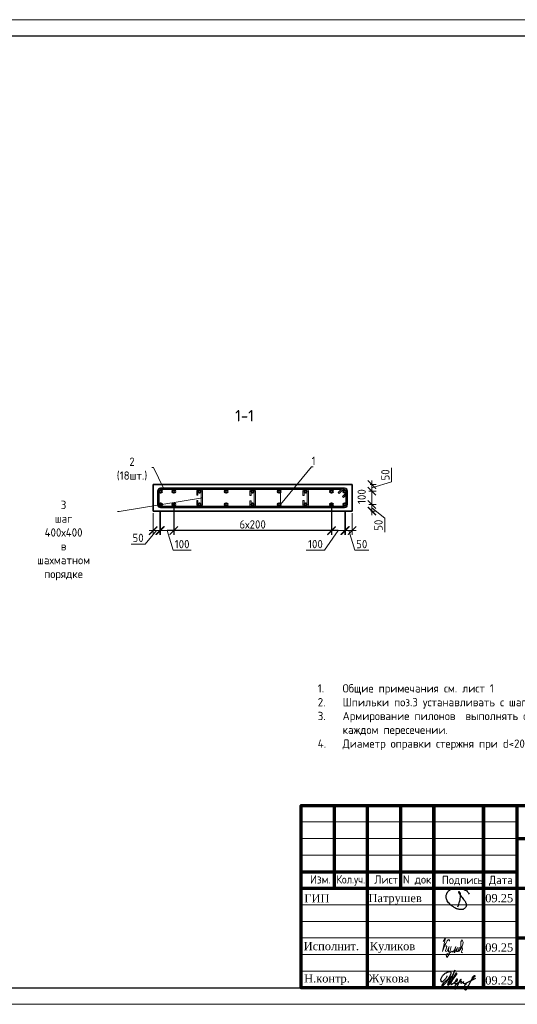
# Model space of a CAD drawing. Header units: millimetres. Extents: x 263826 to 1718326, y -423071 to 70137.
# Tile 304 of 486: x 602453 to 617464, y -330878 to -301178. Entities that reach past the tile are written whole.
import ezdxf
from ezdxf import colors
from ezdxf.entities.mleader import LeaderData, LeaderLine
from ezdxf.math import Vec2, Vec3

# ---------------------------------------------------------------- set-up
doc = ezdxf.new("R2010")
doc.units = ezdxf.units.MM
for name, color, linetype, lineweight in [('1 Стены', 3, 'Continuous', 30), ('Арм_шпильки', 143, 'Continuous', 18), ('Армирование', 3, 'Continuous', 40), ('Выноски', 20, 'Continuous', 20), ('подоснова', 151, 'Continuous', 5), ('размер', 1, 'Continuous', 25), ('РАЗМЕРЫ', 1, 'Continuous', 9), ('Рамка', 7, 'Continuous', 70), ('Текст', 7, 'Continuous', 25), ('ТОНКИЕ', 7, 'Continuous', 9)]:
    doc.layers.add(name, color=color, linetype=linetype, lineweight=lineweight)
for name, color, linetype in [('PDF7_Text', 7, 'Continuous'), ('PDF8_Text', 7, 'Continuous'), ('ТОЛСТЫЕ_ОСНОВНЫЕ', 6, 'Continuous')]:
    doc.layers.add(name, color=color, linetype=linetype)
doc.layers.add('Колонна_ бетон', color=7, linetype='Continuous', lineweight=50, true_color=0xb4b496)
doc.styles.add('GOST 2.304', font='CS_Gost2304.shx')
doc.styles.add('GOST-2.304_Type-B', font='GOST_Common.ttf')
doc.styles.add('PDF Times New Roman', font='times.ttf')
doc.styles.add('ГОСТ', font='GOST_Common.ttf')
doc.dimstyles.new('мой 25', dxfattribs={"dimscale": 100, "dimtxt": 2.5, "dimasz": 2.5, "dimexe": 1.25, "dimexo": 0.625, "dimtad": 1, "dimdec": 0, "dimlfac": 0.5, "dimtxsty": 'GOST-2.304_Type-B', "dimblk": 'ARCHTICK', "dimcen": 2.5, "dimdle": 1.25, "dimaunit": 1, "dimadec": 1, "dimazin": 2, "dimtfac": 1, "dimtdec": 0, "dimtmove": 1, "dimatfit": 3, "dimfxl": 6, "dimfxlon": 1, "dimtfill": 1, "dimlwd": -1, "dimlwe": -1, "dimarcsym": 0})
doc.dimstyles.new('СПДС', dxfattribs={"dimscale": 100, "dimtxt": 2.5, "dimasz": 2.5, "dimexe": 1.25, "dimexo": 0, "dimtad": 1, "dimdec": 0, "dimtxsty": 'GOST-2.304_Type-B', "dimblk": 'ARCHTICK', "dimcen": 2.5, "dimdle": 2, "dimadec": 0, "dimazin": 2, "dimtfac": 0.75, "dimtdec": 0, "dimtmove": 1, "dimatfit": 3, "dimfxl": 1, "dimtolj": 1, "dimarcsym": 1})

# ---------------------------------------------------------------- blocks, each defined once
blk = doc.blocks.new('11')
at = {"layer": 'Выноски'}
for p, q in [((47885, 66608), (47944, 66700)), ((47944, 66700), (47962, 66737)), ((47962, 66737), (47989, 66781)), ((47989, 66781), (48016, 66806)), ((48016, 66806), (48038, 66823)), ((48038, 66823), (48060, 66786)), ((48060, 66786), (48058, 66769))]:
    blk.add_line(p, q, dxfattribs=at)
blk.add_lwpolyline([(47863, 66761), (47937, 66865), (47843, 66458), (47885, 66564), (47905, 66616), (47954, 66628), (47979, 66606), (47957, 66539), (47937, 66487), (47947, 66458), (47991, 66470), (48051, 66611), (48041, 66569), (48023, 66505), (48023, 66448), (48065, 66448), (48090, 66529), (48110, 66608), (48043, 66369), (47972, 66275), (47954, 66344), (47991, 66389), (48078, 66431), (48142, 66470), (48154, 66441), (48204, 66512), (48246, 66606), (48209, 66455), (48204, 66418), (48295, 66574), (48265, 66463), (48265, 66455), (48312, 66453), (48342, 66529), (48347, 66584), (48337, 66465), (48349, 66453), (48401, 66569), (48443, 66616), (48461, 66678), (48466, 66727), (48436, 66811), (48399, 66754), (48399, 66618), (48389, 66549), (48374, 66507), (48416, 66564), (48441, 66576), (48451, 66524), (48433, 66482), (48419, 66453), (48424, 66428), (48458, 66421)], dxfattribs=at)
blk = doc.blocks.new('яяя')
at = {"lineweight": 30}
for points in [[(345424, 110432), (345425, 110410), (345424, 110397), (345417, 110379), (345406, 110350), (345390, 110319), (345357, 110275), (345310, 110221), (345265, 110176), (345198, 110110), (345161, 110077), (345133, 110066), (345116, 110066), (345102, 110075), (345090, 110091), (345082, 110115), (345074, 110146), (345066, 110182), (345064, 110206), (345067, 110234), (345077, 110278), (345095, 110320), (345114, 110361), (345134, 110395), (345159, 110428), (345195, 110469), (345228, 110506), (345284, 110560), (345331, 110595), (345379, 110625), (345435, 110648), (345486, 110670), (345532, 110686), (345573, 110696), (345605, 110698), (345621, 110695), (345635, 110687), (345648, 110671), (345656, 110649), (345659, 110625), (345659, 110583), (345656, 110553), (345647, 110523), (345635, 110489), (345387, 110033), (345349, 109985), (345311, 109948), (345247, 109889), (345209, 109858), (345192, 109844), (345180, 109837), (345157, 109833), (345150, 109835), (345140, 109842), (345135, 109856), (345138, 109881), (345148, 109892), (345183, 109930), (345267, 110024), (345343, 110105), (345455, 110213), (345617, 110343), (345775, 110456), (345811, 110526), (345838, 110607), (345890, 110740), (345902, 110771), (345698, 110295), (345672, 110226), (345626, 110132), (345572, 110032), (345518, 109953), (345481, 109918), (345497, 110001), (345567, 110147), (345655, 110301), (345760, 110442)], [(345481, 109918), (345476, 109896), (345475, 109874), (345485, 109861), (345506, 109866), (345539, 109891), (345632, 109983), (345968, 110450), (346022, 110527), (346029, 110560), (346027, 110579), (346026, 110590), (346010, 110605), (345993, 110609), (345975, 110601), (345962, 110584), (345954, 110562), (345857, 110421), (345783, 110292), (345741, 110183), (345701, 110079), (345665, 109985), (345660, 109952), (345666, 109929), (345669, 109915), (345682, 109910), (345702, 109914), (345735, 109941), (345846, 110007), (346065, 110160), (346075, 110193), (346070, 110217), (346066, 110236), (346052, 110241), (346030, 110241), (346007, 110228), (345978, 110203), (345960, 110164), (345892, 110010), (345895, 109986), (345904, 109966), (345925, 109964), (345969, 109968), (346045, 110000), (346218, 110114), (346261, 110154), (346280, 110184), (346282, 110210), (346278, 110225), (346263, 110229), (346241, 110222), (346220, 110198), (346162, 110049), (345989, 109904), (345932, 109849), (345906, 109805), (345891, 109739), (345890, 109690), (345899, 109652), (345924, 109647), (345956, 109655), (345980, 109674), (346058, 109838), (346158, 110046), (346261, 110098), (346314, 110120), (346292, 110079), (346269, 110036), (346261, 110008), (346267, 109998), (346293, 109998), (346363, 110039), (346445, 110095), (346421, 110068), (346414, 110040), (346407, 110011), (346416, 109990), (346466, 109972), (346509, 109977), (346574, 109984), (347172, 110293)], [(346586, 109971), (346543, 109917), (346509, 109873), (346489, 109825), (346475, 109767), (346472, 109710), (346478, 109675), (346485, 109641), (346501, 109621), (346517, 109602), (346542, 109589), (346568, 109592), (346605, 109620), (346680, 109731), (346736, 109842), (346865, 110115), (346962, 110290), (346969, 110318), (346979, 110360), (347013, 110403), (347056, 110434), (347091, 110450), (347109, 110450), (347121, 110434), (347115, 110405), (347072, 110355), (347012, 110307), (346924, 110222)]]:
    blk.add_lwpolyline(points, dxfattribs=at)
blk = doc.blocks.new('Патрушев')
at = {"color": 5, "lineweight": 25}
blk.add_lwpolyline([(58.5, -35.1), (59.7, -32), (60.2, -29.8), (60.5, -28.8), (60.8, -27.6), (61.1, -26.3), (61.4, -24.7), (61.6, -23), (61.8, -21.6), (61.8, -20.5), (61.7, -19.5), (61.5, -18.6), (61.3, -17.9), (61, -17.3), (60.6, -16.9), (60.5, -16.7), (60.4, -16.6), (60.3, -16.5), (60, -16.4), (59.7, -16.4), (59.6, -16.4), (59.4, -16.5), (59.3, -16.7), (59.3, -17), (59.4, -17.1), (61.8, -21), (63.1, -22.9), (63.7, -23.6), (64.5, -24.6), (65.5, -25.9), (66.4, -27.1), (66.9, -27.7), (67.4, -28.4), (67.7, -28.9), (68, -29.5), (68.4, -30.4), (68.7, -31), (68.8, -31.7), (68.9, -32.2), (68.9, -32.7), (68.9, -33.3), (68.8, -33.8), (68.6, -34.6), (68.3, -35.2), (67.9, -35.7), (67.6, -36.2), (66.9, -36.8), (66.4, -37.1), (65.9, -37.5), (65.3, -37.9), (64.8, -38.1), (64.1, -38.3), (63.6, -38.4), (62.5, -38.5), (61.6, -38.5), (60.9, -38.4), (60.1, -38.3), (59.3, -38), (58.4, -37.7), (57.7, -37.5), (56.6, -37.3), (55.9, -36.9), (54.9, -36.3), (53.8, -35.7), (53.1, -35.2), (52.2, -34.7), (51.3, -34.1), (50.1, -33.3), (49.1, -32.3), (48, -31.1), (47.1, -29.9), (46.1, -28.7), (45.2, -27.6), (44.7, -26.5), (44.3, -25.1), (44, -24.3), (44, -23.3), (43.9, -22.5), (44, -21.5), (44.2, -20.6), (44.5, -20), (44.7, -19.1), (45, -18.2), (45.5, -17.4), (45.8, -16.9), (46.4, -16.1), (47, -15.5), (47.8, -14.8), (48.6, -14.3), (49.4, -13.8), (50.5, -13.3), (51.6, -12.9), (52.7, -12.5), (54.2, -12.1), (55.4, -11.9), (56.9, -11.8), (58.3, -11.8), (59.6, -11.9), (61, -12.1), (62.7, -12.4), (64.5, -12.9), (66.2, -13.6), (67.6, -14.3), (68.9, -15.1), (70, -16.3), (71.1, -17.5), (71.7, -18.3), (72.3, -19.3)], dxfattribs=at)
blk = doc.blocks.new('штамп кж1.1')
at = {"layer": 'Рамка', "color": 7}
for p, q in [((405358, -83134), (405358, -80634)), ((407358, -83134), (407358, -80634)), ((410858, -81634), (422858, -81634)), ((404358, -82634), (410858, -82634)), ((404358, -83134), (422858, -83134)), ((410858, -84634), (422858, -84634))]:
    blk.add_line(p, q, dxfattribs=at)
at = {"layer": 'Рамка'}
for p, q in [((406358, -86134), (406358, -80634)), ((408358, -86134), (408358, -80634)), ((408358, -80634), (408358, -86134)), ((409858, -80634), (409858, -86134)), ((409858, -86134), (409858, -80634)), ((410858, -80634), (410858, -86134))]:
    blk.add_line(p, q, dxfattribs=at)
at = {"layer": 'Рамка', "color": 7, "lineweight": 15}
for p, q in [((404358, -81134), (410858, -81134)), ((404358, -81634), (410858, -81634)), ((404358, -82134), (410858, -82134)), ((404358, -83634), (410858, -83634)), ((404358, -84134), (410858, -84134)), ((404358, -84634), (410858, -84634)), ((404358, -85134), (410858, -85134)), ((404358, -85634), (410858, -85634))]:
    blk.add_line(p, q, dxfattribs=at)
at = {"layer": 'Рамка'}
blk.add_lwpolyline([(422858, -86134), (404358, -86134), (404358, -80634), (422858, -80634)], close=True, dxfattribs=at)
at = {"color": 5, "xscale": 24.5, "yscale": 24.5, "zscale": 24.5}
blk.add_blockref('Патрушев', (407651, -82836), dxfattribs=at)
at = {"color": 2, "lineweight": 60, "xscale": 0.5, "yscale": 0.5, "zscale": 0.5}
blk.add_blockref('яяя', (236038, -140993), dxfattribs=at)
at = {"layer": 'Выноски', "color": 0}
blk.add_blockref('11', (360773, -151499), dxfattribs=at)
at = {"layer": 'PDF7_Text', "insert": (410912, -84467), "char_height": 180, "width": 6881.02, "attachment_point": 7, "style": 'PDF Times New Roman'}
blk.add_mtext('\\pi1015.18152;Жилой дом со встроенными помещениями \\P\\pi311.27381;общественно-делового и коммерческого назначения на \\P\\pi667.38051;первом этаже здания и встроенно-пристроенным \\P\\pi874.76335;поликлиническим учреждением (поз. 2.2-2.3)', dxfattribs=at)
at = {"layer": 'PDF7_Text', "char_height": 248, "attachment_point": 7, "style": 'PDF Times New Roman'}
for s, insert in [('Патрушев', (406387, -83634)), ('09.25', (409908, -83561)), ('09.25', (409908, -85050)), ('Жукова', (406381, -86056)), ('09.25', (409908, -86042))]:
    blk.add_mtext(s, dxfattribs=dict(at, insert=insert))
at = {"layer": 'PDF7_Text', "insert": (406426, -85084), "char_height": 247.95, "attachment_point": 7, "style": 'PDF Times New Roman'}
blk.add_mtext_dynamic_manual_height_columns('{\\C256;Куликов}', width=2000, gutter_width=1250, heights=[0], dxfattribs=at)
at = {"layer": 'PDF8_Text', "char_height": 248, "attachment_point": 7, "style": 'PDF Times New Roman'}
for s, insert in [('ГИП', (404451, -83561)), ('Исполнит.', (404432, -85007)), ('Н.контр.', (404445, -86056))]:
    blk.add_mtext(s, dxfattribs=dict(at, insert=insert))
at = {"layer": 'Текст', "color": 7, "style": 'ГОСТ'}
for s, p in [('Изм.', (404622, -82993)), ('Лист', (406561, -82996)), ('N док.', (407423, -82993)), ('Подпись', (408601, -83008)), ('Дата', (410023, -83008))]:
    blk.add_text(s, height=250, dxfattribs=at).set_placement(p)
at = {"layer": 'Текст', "color": 7, "style": 'ГОСТ', "width": 0.9}
blk.add_text('Кол.уч.', height=250, dxfattribs=at).set_placement((405423, -82992))
at = {"layer": 'Текст', "color": 7, "insert": (411117, -81801), "char_height": 250, "attachment_point": 1, "style": 'ГОСТ'}
blk.add_mtext_dynamic_manual_height_columns('\\pi594.35517;{\\fTimes New Roman|b0|i0|c204|p18;\\C256;Строительство жилого комплекса со  встроенными помещениями \\P\\pi1441.86779;общественного-делового, коммерческого назначения и \\P\\pi41.3631;поликлиническим учреждением по адресу: г. Чита, ул. 1-я Коллективная}', width=11543.07, gutter_width=12.5, heights=[0], dxfattribs=at)
blk = doc.blocks.new('*U46')
at = {"layer": 'ТОЛСТЫЕ_ОСНОВНЫЕ', "color": 6}
blk.add_lwpolyline([(20, 5), (415, 5), (415, 292), (20, 292)], close=True, dxfattribs=at)
at = {"layer": 'ТОНКИЕ'}
blk.add_lwpolyline([(0, 0), (420, 0), (420, 297), (0, 297)], close=True, dxfattribs=at)
blk = doc.blocks.new('_None')
blk = doc.blocks.new('_ArchTick')
at = {"color": 0, "linetype": 'ByBlock', "const_width": 0.15}
blk.add_lwpolyline([(-0.5, -0.5), (0.5, 0.5)], dxfattribs=at)
blk = doc.blocks.new('*D1192')
at = {"layer": 'DEFPOINTS', "color": 0, "lineweight": 0, "transparency": 16777216}
for p in [(612280, -315399, -2880), (612480, -315200, -2880), (613077, -315399)]:
    blk.add_point(p, dxfattribs=at)
at = {"layer": 'РАЗМЕРЫ', "color": 0, "linetype": 'Continuous', "transparency": 16777216}
for p, q in [((613671, -315122), (613671, -314697)), ((613077, -315075), (613077, -315524)), ((612981, -315399), (613202, -315399)), ((613026, -315200), (613202, -315200)), ((613077, -315300), (613671, -315122))]:
    blk.add_line(p, q, dxfattribs=at)
at = {"layer": 'РАЗМЕРЫ', "color": 0, "transparency": 16777216, "xscale": 250, "yscale": 250, "zscale": 250, "rotation": 270}
blk.add_blockref('_ArchTick', (613077, -315399), dxfattribs=at)
at = {"layer": 'РАЗМЕРЫ', "color": 0, "lineweight": 0, "transparency": 16777216, "insert": (613484, -314909), "char_height": 250, "attachment_point": 5, "rotation": 90, "style": 'GOST-2.304_Type-B', "bg_fill": 3, "box_fill_scale": 1.1, "bg_fill_color": 256, "bg_fill_true_color": 13158600, "bg_fill_transparency": 0}
blk.add_mtext('50', dxfattribs=at)
at = {"layer": 'РАЗМЕРЫ', "color": 0, "transparency": 16777216, "xscale": 250, "yscale": 250, "zscale": 250, "rotation": 90}
blk.add_blockref('_ArchTick', (613077, -315200), dxfattribs=at)
blk = doc.blocks.new('*D1193')
at = {"layer": 'DEFPOINTS', "color": 0, "lineweight": 0, "transparency": 16777216}
for p in [(612280, -315800, -2880), (612982, -316000), (613077, -315800)]:
    blk.add_point(p, dxfattribs=at)
at = {"layer": 'РАЗМЕРЫ', "color": 0, "linetype": 'Continuous', "transparency": 16777216}
for p, q in [((613077, -316125), (613077, -315675)), ((612981, -315800), (613202, -315800)), ((613044, -316000), (613202, -316000)), ((613077, -315900), (613464, -316214)), ((613464, -316214), (613464, -316639))]:
    blk.add_line(p, q, dxfattribs=at)
at = {"layer": 'РАЗМЕРЫ', "color": 0, "transparency": 16777216, "xscale": 250, "yscale": 250, "zscale": 250, "rotation": 90}
blk.add_blockref('_ArchTick', (613077, -315800), dxfattribs=at)
at = {"layer": 'РАЗМЕРЫ', "color": 0, "lineweight": 0, "transparency": 16777216, "insert": (613276, -316426), "char_height": 250, "attachment_point": 5, "rotation": 90, "style": 'GOST-2.304_Type-B', "bg_fill": 3, "box_fill_scale": 1.1, "bg_fill_color": 256, "bg_fill_true_color": 13158600, "bg_fill_transparency": 0}
blk.add_mtext('50', dxfattribs=at)
at = {"layer": 'РАЗМЕРЫ', "color": 0, "transparency": 16777216, "xscale": 250, "yscale": 250, "zscale": 250, "rotation": 270}
blk.add_blockref('_ArchTick', (613077, -316000), dxfattribs=at)
blk = doc.blocks.new('*D1194')
at = {"layer": 'DEFPOINTS', "color": 0, "lineweight": 0, "transparency": 16777216}
for p in [(613077, -315399, 2880), (613077, -315399)]:
    blk.add_point(p, dxfattribs=at)
at = {"layer": 'РАЗМЕРЫ', "color": 0, "linetype": 'Continuous', "transparency": 16777216}
for p, q in [((613077, -315925), (613077, -315274)), ((613171, -315399), (613202, -315399)), ((613010, -315800), (613202, -315800))]:
    blk.add_line(p, q, dxfattribs=at)
at = {"layer": 'РАЗМЕРЫ', "color": 0, "lineweight": 0, "transparency": 16777216, "insert": (612768, -315563), "char_height": 250, "attachment_point": 5, "rotation": 90, "style": 'GOST-2.304_Type-B', "bg_fill": 3, "box_fill_scale": 1.1, "bg_fill_color": 256, "bg_fill_true_color": 13158600, "bg_fill_transparency": 0}
blk.add_mtext('100', dxfattribs=at)
at = {"layer": 'DEFPOINTS', "color": 0, "lineweight": 0, "transparency": 16777216}
blk.add_point((612947, -315800), dxfattribs=at)
at = {"layer": 'РАЗМЕРЫ', "color": 0, "transparency": 16777216, "xscale": 250, "yscale": 250, "zscale": 250}
for p, rotation in [((613077, -315399), 90), ((613077, -315800), 270)]:
    blk.add_blockref('_ArchTick', p, dxfattribs=dict(at, rotation=rotation))
blk = doc.blocks.new('*D1195')
at = {"layer": 'DEFPOINTS', "color": 0, "lineweight": 0, "transparency": 16777216}
for p in [(612280, -315800), (612480, -316000), (612480, -316589)]:
    blk.add_point(p, dxfattribs=at)
at = {"layer": 'РАЗМЕРЫ', "color": 0, "linetype": 'Continuous', "transparency": 16777216}
for p, q in [((612280, -315989), (612280, -316714)), ((612480, -316062), (612480, -316714)), ((612155, -316589), (612605, -316589)), ((612380, -316589), (612558, -317183)), ((612558, -317183), (612983, -317183))]:
    blk.add_line(p, q, dxfattribs=at)
at = {"layer": 'РАЗМЕРЫ', "color": 0, "transparency": 16777216, "xscale": 250, "yscale": 250, "zscale": 250, "rotation": 180}
blk.add_blockref('_ArchTick', (612280, -316589), dxfattribs=at)
at = {"layer": 'РАЗМЕРЫ', "color": 0, "lineweight": 0, "transparency": 16777216, "insert": (612771, -316996), "char_height": 250, "attachment_point": 5, "style": 'GOST-2.304_Type-B', "bg_fill": 3, "box_fill_scale": 1.1, "bg_fill_color": 256, "bg_fill_true_color": 13158600, "bg_fill_transparency": 0}
blk.add_mtext('50', dxfattribs=at)
at = {"layer": 'РАЗМЕРЫ', "color": 0, "transparency": 16777216, "xscale": 250, "yscale": 250, "zscale": 250}
blk.add_blockref('_ArchTick', (612480, -316589), dxfattribs=at)
blk = doc.blocks.new('*D1196')
at = {"layer": 'DEFPOINTS', "color": 0, "lineweight": 0, "transparency": 16777216}
for p in [(606480, -316000), (606680, -315800), (606480, -316589)]:
    blk.add_point(p, dxfattribs=at)
at = {"layer": 'РАЗМЕРЫ', "color": 0, "linetype": 'Continuous', "transparency": 16777216}
for p, q in [((606680, -315989), (606680, -316714)), ((606480, -316062), (606480, -316714)), ((606580, -316589), (606236, -316996)), ((606805, -316589), (606355, -316589)), ((606236, -316996), (605811, -316996))]:
    blk.add_line(p, q, dxfattribs=at)
at = {"layer": 'РАЗМЕРЫ', "color": 0, "transparency": 16777216, "xscale": 250, "yscale": 250, "zscale": 250}
blk.add_blockref('_ArchTick', (606680, -316589), dxfattribs=at)
at = {"layer": 'РАЗМЕРЫ', "color": 0, "lineweight": 0, "transparency": 16777216, "insert": (606024, -316808), "char_height": 250, "attachment_point": 5, "style": 'GOST-2.304_Type-B', "bg_fill": 3, "box_fill_scale": 1.1, "bg_fill_color": 256, "bg_fill_true_color": 13158600, "bg_fill_transparency": 0}
blk.add_mtext('50', dxfattribs=at)
at = {"layer": 'РАЗМЕРЫ', "color": 0, "transparency": 16777216, "xscale": 250, "yscale": 250, "zscale": 250, "rotation": 180}
blk.add_blockref('_ArchTick', (606480, -316589), dxfattribs=at)
blk = doc.blocks.new('*D1197')
at = {"layer": 'DEFPOINTS', "color": 0, "transparency": 16777216}
for p in [(607100, -315801, 1440), (611860, -315801, 1440), (607100, -316590)]:
    blk.add_point(p, dxfattribs=at)
at = {"layer": 'размер', "color": 0, "lineweight": -2, "transparency": 16777216}
for p, q in [((607100, -315801), (607100, -316715)), ((611860, -315801), (611860, -316715)), ((612060, -316590), (606900, -316590))]:
    blk.add_line(p, q, dxfattribs=at)
at = {"layer": 'размер', "color": 0, "lineweight": -2, "transparency": 16777216, "xscale": 250, "yscale": 250, "zscale": 250, "rotation": 180}
blk.add_blockref('_ArchTick', (607100, -316590), dxfattribs=at)
at = {"layer": 'размер', "color": 0, "lineweight": -2, "transparency": 16777216, "xscale": 250, "yscale": 250, "zscale": 250}
blk.add_blockref('_ArchTick', (611860, -316590), dxfattribs=at)
at = {"layer": 'размер', "color": 0, "transparency": 16777216, "insert": (609480, -316403), "char_height": 250, "attachment_point": 5, "style": 'GOST-2.304_Type-B'}
blk.add_mtext('\\A1;6х200', dxfattribs=at)
blk = doc.blocks.new('*U62')
at = {"color": 0, "linetype": 'ByBlock', "lineweight": -2}
for p, q in [((114.7, 1437), (12.5, 1437)), ((114.7, 1427), (12.5, 1427)), ((38.8, 1427), (60.9, 1404.9)), ((-10, 1414.5), (-10, 12.5)), ((-10, 1407.5), (-10, 1414.5)), ((22, 1366.1), (-3.4, 1391.6)), ((0, 1407.5), (0, 1414.5)), ((0, 1388.2), (0, 12.5)), ((3.7, 1398.6), (29.1, 1373.2)), ((29.1, 1373.2), (22, 1366.1)), ((53.8, 1397.9), (28.3, 1423.3)), ((60.9, 1404.9), (53.8, 1397.9)), ((127.2, 12.5), (127.2, 1414.5)), ((137.2, 12.5), (137.2, 1414.5)), ((12.5, 0), (114.7, 0)), ((12.5, -10), (114.7, -10))]:
    blk.add_line(p, q, dxfattribs=at)
for centre, radius, start, end in [((12.5, 1414.5), 22.5, 90, 180), ((12.5, 1414.5), 12.5, 90, 180), ((19.5, 1414.5), 12.5, 45, 90), ((114.7, 1414.5), 22.5, 0, 90), ((114.7, 1414.5), 12.5, 0, 90), ((12.5, 1407.5), 22.5, 180, 225), ((12.5, 1407.5), 12.5, 180, 225), ((12.5, 12.5), 22.5, 180, 270), ((12.5, 12.5), 12.5, 180, 270), ((114.7, 12.5), 12.5, 270, 0), ((114.7, 12.5), 22.5, 270, 0)]:
    blk.add_arc(centre, radius, start, end, dxfattribs=at)
at = {"style": 'GOST 2.304', "oblique": 15, "flags": 9}
for tag, p in [('ДИАМЕТР', (-52.8, -63)), ('КЛАСС', (-53, -68.7)), ('ДЛИНА', (-52.5, -73.8)), ('ПОЗИЦИЯ', (-52.3, -58)), ('МАССА', (-52.3, -78.3))]:
    blk.add_attdef(tag, p, '', height=2.5, dxfattribs=at)
blk = doc.blocks.new('*U59')
for p, q in [((-8, 0), (-7.4, 4.7)), ((-7.4, 4.7), (-5.6, 9)), ((-5.6, 9), (-2.7, 12.7)), ((-2.7, 12.7), (1, 15.6)), ((1, 15.6), (5.3, 17.4)), ((5.3, 17.4), (10, 18)), ((34, 18), (10, 18)), ((10, 10), (34, 10)), ((34, 10), (34, 18)), ((66, 18), (90, 18)), ((66, 10), (66, 18)), ((90, 10), (66, 10)), ((94.7, 17.4), (90, 18)), ((99, 15.6), (94.7, 17.4)), ((102.7, 12.7), (99, 15.6)), ((105.6, 9), (102.7, 12.7)), ((107.4, 4.7), (105.6, 9)), ((108, 0), (107.4, 4.7)), ((107.4, -4.7), (108, 0)), ((-7.4, -4.7), (-8, 0)), ((-5.6, -9), (-7.4, -4.7)), ((-2.7, -12.7), (-5.6, -9)), ((1, -15.6), (-2.7, -12.7)), ((5.3, -17.4), (1, -15.6)), ((10, -18), (5.3, -17.4)), ((10, -18), (90, -18)), ((90, -18), (94.7, -17.4)), ((94.7, -17.4), (99, -15.6)), ((99, -15.6), (102.7, -12.7)), ((102.7, -12.7), (105.6, -9)), ((105.6, -9), (107.4, -4.7))]:
    blk.add_line(p, q)
at = {"color": 0, "linetype": 'ByBlock', "lineweight": -2}
for p, q in [((0, 0), (0.3, 2.6)), ((0.3, 2.6), (1.3, 5)), ((1.3, 5), (2.9, 7.1)), ((2.9, 7.1), (5, 8.7)), ((5, 8.7), (7.4, 9.7)), ((7.4, 9.7), (10, 10)), ((92.6, 9.7), (90, 10)), ((95, 8.7), (92.6, 9.7)), ((97.1, 7.1), (95, 8.7)), ((98.7, 5), (97.1, 7.1)), ((99.7, 2.6), (98.7, 5)), ((100, 0), (99.7, 2.6)), ((99.7, -2.6), (100, 0)), ((0.3, -2.6), (0, 0)), ((1.3, -5), (0.3, -2.6)), ((2.9, -7.1), (1.3, -5)), ((5, -8.7), (2.9, -7.1)), ((7.4, -9.7), (5, -8.7)), ((10, -10), (7.4, -9.7)), ((10, -10), (90, -10)), ((90, -10), (92.6, -9.7)), ((92.6, -9.7), (95, -8.7)), ((95, -8.7), (97.1, -7.1)), ((97.1, -7.1), (98.7, -5)), ((98.7, -5), (99.7, -2.6))]:
    blk.add_line(p, q, dxfattribs=at)
at = {"style": 'GOST 2.304', "oblique": 15, "flags": 9}
for tag, p in [('ДИАМЕТР', (117.8, -62.2)), ('ПОЗИЦИЯ', (118, -56.6)), ('ДЛИНА', (118.1, -72.5)), ('КЛАСС', (118, -67.8)), ('МАССА', (118.7, -78.2))]:
    blk.add_attdef(tag, p, '', height=2.5, dxfattribs=at)
blk = doc.blocks.new('*D1188')
at = {"layer": 'DEFPOINTS', "color": 0, "lineweight": 0, "transparency": 16777216}
for p in [(606700, -315800), (607100, -316258), (607100, -316589)]:
    blk.add_point(p, dxfattribs=at)
at = {"layer": 'РАЗМЕРЫ', "color": 0, "linetype": 'Continuous', "transparency": 16777216}
for p, q in [((606700, -315989), (606700, -316714)), ((606575, -316589), (607225, -316589)), ((606900, -316589), (607078, -317183)), ((607100, -316321), (607100, -316714)), ((607078, -317183), (607628, -317183))]:
    blk.add_line(p, q, dxfattribs=at)
at = {"layer": 'РАЗМЕРЫ', "color": 0, "transparency": 16777216, "xscale": 250, "yscale": 250, "zscale": 250, "rotation": 180}
blk.add_blockref('_ArchTick', (606700, -316589), dxfattribs=at)
at = {"layer": 'РАЗМЕРЫ', "color": 0, "lineweight": 0, "transparency": 16777216, "insert": (607353, -316996), "char_height": 250, "attachment_point": 5, "style": 'GOST-2.304_Type-B', "bg_fill": 3, "box_fill_scale": 1.1, "bg_fill_color": 256, "bg_fill_true_color": 13158600, "bg_fill_transparency": 0}
blk.add_mtext('100', dxfattribs=at)
at = {"layer": 'РАЗМЕРЫ', "color": 0, "transparency": 16777216, "xscale": 250, "yscale": 250, "zscale": 250}
blk.add_blockref('_ArchTick', (607100, -316589), dxfattribs=at)
blk = doc.blocks.new('*D1189')
at = {"layer": 'DEFPOINTS', "color": 0, "lineweight": 0, "transparency": 16777216}
for p in [(612261, -315795), (611860, -316258), (611860, -316589)]:
    blk.add_point(p, dxfattribs=at)
at = {"layer": 'РАЗМЕРЫ', "color": 0, "linetype": 'Continuous', "transparency": 16777216}
for p, q in [((612261, -315989), (612261, -316714)), ((612060, -316589), (611649, -317182)), ((612386, -316589), (611735, -316589)), ((611860, -316321), (611860, -316714)), ((611649, -317182), (611099, -317182))]:
    blk.add_line(p, q, dxfattribs=at)
at = {"layer": 'РАЗМЕРЫ', "color": 0, "transparency": 16777216, "xscale": 250, "yscale": 250, "zscale": 250}
blk.add_blockref('_ArchTick', (612261, -316589), dxfattribs=at)
at = {"layer": 'РАЗМЕРЫ', "color": 0, "lineweight": 0, "transparency": 16777216, "insert": (611374, -316995), "char_height": 250, "attachment_point": 5, "style": 'GOST-2.304_Type-B', "bg_fill": 3, "box_fill_scale": 1.1, "bg_fill_color": 256, "bg_fill_true_color": 13158600, "bg_fill_transparency": 0}
blk.add_mtext('100', dxfattribs=at)
at = {"layer": 'РАЗМЕРЫ', "color": 0, "transparency": 16777216, "xscale": 250, "yscale": 250, "zscale": 250, "rotation": 180}
blk.add_blockref('_ArchTick', (611860, -316589), dxfattribs=at)

msp = doc.modelspace()

# ---------------------------------------------------------------- linework, layer by layer
at = {"layer": '1 Стены', "color": 252, "lineweight": 0, "true_color": 0x939598}
msp.add_line((612480.16052, -316000.36048, 4540), (612480.16052, -315200.36048, 4540), dxfattribs=at)
at = {"layer": 'Армирование', "color": 3}
for centre in [(606700.13598, -315407.56627, 4540), (607100.13598, -315407.56627, 4540), (607880.13598, -315407.56627, 4540), (608680.1118, -315408.51784, 4540), (609480.1118, -315408.51784, 4540), (610280.1118, -315408.51784, 4540), (611080.1118, -315408.51784, 4540), (611860.13445, -315407.56627, 4540), (612260.13445, -315407.56627, 4540), (606700.13598, -315800.95155, 4540), (607100.13598, -315800.95155, 4540), (607880.13598, -315800.95155, 4540), (608680.1118, -315801.90312, 4540), (609480.1118, -315801.90312, 4540), (610280.1118, -315801.90312, 4540), (611080.1118, -315801.90312, 4540), (611860.13445, -315800.95155, 4540), (612260.13445, -315800.95155, 4540)]:
    msp.add_circle(centre, 40, dxfattribs=at)
at = {"layer": 'Колонна_ бетон', "color": 180, "linetype": 'Continuous', "lineweight": 35, "transparency": 33554687}
for p, q in [((606480.11169, -316000.95155, 3100), (606480.11169, -315200.95155, 3100)), ((606480.13611, -316000.95155, 3100), (606480.13611, -315200.95155, 3100)), ((612480.16052, -315200.36048, 4540), (606480.16052, -315200.36048, 4540)), ((606480.16052, -315200.36048, 4540), (606480.16052, -316000.36048, 4540)), ((612480.16052, -315200.95155, 3100), (606480.16052, -315200.95155, 3100)), ((611480.16052, -315200.95155, 1660), (606480.16052, -315200.95155, 1660)), ((606480.16052, -315200.95155, 1660), (606480.16052, -316000.95155, 1660)), ((606480.16052, -316000.95155, 3100), (606480.16052, -315200.95155, 3100)), ((606480.16205, -316000.95155, 3100), (606480.16205, -315200.95155, 3100)), ((612480.16052, -316000.36048, 3100), (612480.16052, -315200.95155, 3100)), ((606480.16052, -316000.36048, 4540), (612480.16052, -316000.36048, 4540)), ((606480.16052, -316000.36048, 3100), (612480.16052, -316000.36048, 3100)), ((606480.16052, -316000.95155, 1660), (611480.16052, -316000.95155, 1660))]:
    msp.add_line(p, q, dxfattribs=at)

# ---------------------------------------------------------------- block references
at = {"xscale": 100, "yscale": 100, "zscale": 100}
msp.add_blockref('*U46', (587946.49922, -330877.58194, 3100), dxfattribs=at)
at = {"layer": 'Арм_шпильки', "color": 3, "xscale": 4.875, "yscale": 4.875, "zscale": 4.875, "rotation": 89.99999999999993}
for p in [(607880.16015, -315841.80082, 4540), (609480.13598, -315855.06627, 4540)]:
    msp.add_blockref('*U59', p, dxfattribs=at)
at = {"layer": 'размер'}
for p in [(72562.48214, -244243.36059, 3100), (116435.21723, -244243.36059, 3100), (161542.0621, -244243.36059, 3100), (206588.17476, -244243.36059, 3100)]:
    msp.add_blockref('штамп кж1.1', p, dxfattribs=at)

# ---------------------------------------------------------------- texts
at = {"ltscale": 100, "char_height": 250, "width": 17398.1240905, "attachment_point": 1, "style": 'GOST-2.304_Type-B'}
for insert in [(521291.13242, -321222.2621, 3100), (566397.97729, -321222.2621, 3100), (611444.08996, -321222.2621, 3100)]:
    msp.add_mtext('\\pi-750,l750,t750,5000;1.^IОбщие примечания см. лист 1\\P2.^IШпильки поз.3 устанавливать с шагом 400 по вертикали и с шагом  400 по горизонтали .\\P3.^IАрмирование пилонов  выполнять отдельными стержнями. Арматуру вязать вязальной проволокой в каждом пересечении.\\P{\\C7;4.^IДиаметр оправки стержня при d<20мм - 5d, при d≥20мм - 8d}', dxfattribs=dict(at, insert=insert))
at = {"layer": 'РАЗМЕРЫ', "insert": (609235.55, -313124.99867, 3100), "char_height": 350, "attachment_point": 5, "style": 'GOST-2.304_Type-B'}
msp.add_mtext_dynamic_manual_height_columns('1-1', width=3941.2127758, gutter_width=625, heights=[0], dxfattribs=at)
at = {"layer": 'Текст', "color": 7, "char_height": 250, "attachment_point": 1, "style": 'ГОСТ'}
for s, insert in [('\\pi3500;\\P\\pi1471.59091;{\\C0;План пилонов} 14-го этажа{\\H1.83333x; }', (483420.8066, -328877.58194, 3100)), ('\\pi3500;{\\C256;\\P\\pi2321.59091;Пилон П1 (14 ЭТ)}', (527293.54168, -328877.58194, 3100)), ('\\pi3500;{\\C256;\\P\\pi2296.59091;Пилон П2 (14 ЭТ)}', (572400.38655, -328877.58194, 3100))]:
    msp.add_mtext_dynamic_manual_height_columns(s, width=7000, gutter_width=12.5, heights=[1500], dxfattribs=dict(at, insert=insert))

# ---------------------------------------------------------------- leaders
at = {"layer": 'подоснова'}
ml = msp.add_multileader_mtext('Standard', dxfattribs=at)
ml.set_content('2 (18шт.)', color=256, style='GOST-2.304_Type-B')
ml.set_leader_properties(color=256, linetype='ByLayer', lineweight=15)
ml.set_arrow_properties(name='NONE')
ml.build(insert=Vec2(0, 0))
ml.multileader.update_dxf_attribs({"text_left_attachment_type": 6, "text_right_attachment_type": 6, "dogleg_length": 10, "arrow_head_size": 18})
ctx = ml.context
ctx.base_point, ctx.char_height, ctx.arrow_head_size, ctx.landing_gap_size, ctx.plane_origin = Vec3(605203.43418, -314686.75657, 1660.00001), 250, 18, 20, Vec3(603100.58637, -314140.71076, 1660.00001)
ctx.left_attachment, ctx.right_attachment, ctx.text_align_type = 6, 6, 1
notes = []
notes.append((ctx, [(1, (1, 1, 0), (606489.04024, -314686.75657, 1660.00001), (-1, 0), 10, [(0, [(606790.34702, -315310.19382, 1660.00001)], 0, [])])]))
ctx.mtext.insert, ctx.mtext.width, ctx.mtext.alignment, ctx.mtext.flow_direction = Vec3(605841.23721, -314386.75657, 1660.00001), 22.8977991, 2, 5
ml = msp.add_multileader_mtext('Standard', dxfattribs=at)
ml.set_content('1 ', color=256, style='GOST-2.304_Type-B')
ml.set_leader_properties(color=256, linetype='ByLayer', lineweight=15)
ml.set_arrow_properties(name='NONE')
ml.build(insert=Vec2(0, 0))
ml.multileader.update_dxf_attribs({"text_left_attachment_type": 6, "text_right_attachment_type": 6, "dogleg_length": 10, "arrow_head_size": 18})
ctx = ml.context
ctx.base_point, ctx.char_height, ctx.arrow_head_size, ctx.landing_gap_size, ctx.plane_origin = Vec3(611262.38615, -314660.48492, 4540), 250, 18, 20, Vec3(608549.60926, -312878.10625, 4540)
ctx.left_attachment, ctx.right_attachment, ctx.text_align_type = 6, 6, 1
notes.append((ctx, [(0, (1, 1, 0), (611252.38615, -314660.48492, 4540), (1, 0), 10, [(1, [(610320.1118, -315408.51784, 4540), (610320.1118, -315801.90312, 4540)], 0, [])])]))
ctx.mtext.insert, ctx.mtext.width, ctx.mtext.alignment, ctx.mtext.flow_direction = Vec3(611319.88615, -314360.48492, 4540), 22.8977991, 2, 5
for ctx, leaders in notes:
    for number, flags, end, landing, length, lines in leaders:
        leader = LeaderData()
        leader.index, (leader.has_last_leader_line, leader.has_dogleg_vector, leader.attachment_direction) = number, flags
        leader.last_leader_point, leader.dogleg_vector, leader.dogleg_length = Vec3(end), Vec3(landing), length
        for number, points, colour, breaks in lines:
            line = LeaderLine()
            line.index, line.vertices, line.color, line.breaks = number, Vec3.list(points), colors.encode_raw_color(colour), breaks
            leader.lines.append(line)
        ctx.leaders.append(leader)

# ---------------------------------------------------------------- next in the draw order: dimensions: what is measured, and where the dimension line sits
at = {"layer": 'РАЗМЕРЫ', "color": 146, "lineweight": 0, "true_color": 0x006272}
dim = msp.add_linear_dim(base=(613077.46847, -315398.99962, 5979.99999), p1=(612480.16192, -315200.38489, 3100), p2=(612280.18633, -315398.99962, 3100), angle=90, dimstyle='мой 25', override={"dimlfac": 0.25}, dxfattribs=at)
dim.commit()
dim.dimension.update_dxf_attribs({"geometry": '*D1192', "text_midpoint": (613483.71847, -315059.06725, 5979.99999)})
dim = msp.add_linear_dim(base=(606480.15913, -316589.32889, 3100), p1=(606680.13471, -315799.79382, 3100), p2=(606480.15913, -315999.79382, 3100), dimstyle='мой 25', override={"dimlfac": 0.25}, dxfattribs=at)
dim.commit()
dim.dimension.update_dxf_attribs({"geometry": '*D1196', "text_midpoint": (606173.92215, -316995.57889, 3100), "dimtype": 160})

# ---------------------------------------------------------------- next in the draw order: dimensions: what is measured, and where the dimension line sits
dim = msp.add_linear_dim(base=(613077.46847, -315800.38489, 5979.99999), p1=(612981.70452, -316000.38489, 5979.99999), p2=(612280.18633, -315800.38489, 3100), angle=90, dimstyle='мой 25', override={"dimlfac": 0.25}, dxfattribs=at)
dim.commit()
dim.dimension.update_dxf_attribs({"geometry": '*D1193', "text_midpoint": (613463.99401, -316276.38144, 5979.99999), "dimtype": 160})

# ---------------------------------------------------------------- next in the draw order: leaders
at = {"layer": 'подоснова'}
ml = msp.add_multileader_mtext('Standard', dxfattribs=at)
ml.set_content('3 шаг 400х400 \\Pв шахматном порядке ', color=256, style='GOST-2.304_Type-B')
ml.set_leader_properties(color=256, linetype='ByLayer', lineweight=15)
ml.set_arrow_properties(name='NONE')
ml.build(insert=Vec2(0, 0))
ml.multileader.update_dxf_attribs({"text_left_attachment_type": 6, "text_right_attachment_type": 6, "dogleg_length": 10, "arrow_head_size": 18})
ctx = ml.context
ctx.base_point, ctx.char_height, ctx.arrow_head_size, ctx.landing_gap_size, ctx.plane_origin = Vec3(602108.84267, -316011.89589, 4540), 250, 18, 20, Vec3(605082.94796, -316306.97564, 4540)
ctx.left_attachment, ctx.right_attachment, ctx.text_align_type = 6, 6, 1
notes = []
notes.append((ctx, [(1, (1, 1, 0), (605455.05479, -316011.89589, 4540), (-1, 0), 10, [(1, [(607928.91015, -315604.47377, 4540), (607967.91015, -315598.05082, 4540)], 0, [])])]))
ctx.mtext.insert, ctx.mtext.width, ctx.mtext.alignment, ctx.mtext.flow_direction = Vec3(603776.94873, -315686.89589, 4540), 22.8977991, 2, 5
for ctx, leaders in notes:
    for number, flags, end, landing, length, lines in leaders:
        leader = LeaderData()
        leader.index, (leader.has_last_leader_line, leader.has_dogleg_vector, leader.attachment_direction) = number, flags
        leader.last_leader_point, leader.dogleg_vector, leader.dogleg_length = Vec3(end), Vec3(landing), length
        for number, points, colour, breaks in lines:
            line = LeaderLine()
            line.index, line.vertices, line.color, line.breaks = number, Vec3.list(points), colors.encode_raw_color(colour), breaks
            leader.lines.append(line)
        ctx.leaders.append(leader)

# ---------------------------------------------------------------- next in the draw order: dimensions: what is measured, and where the dimension line sits
at = {"layer": 'РАЗМЕРЫ', "color": 146, "lineweight": 0, "true_color": 0x006272}
dim = msp.add_linear_dim(base=(613077.46847, -315398.99962, 3100), p1=(612947.16852, -315800.38489, 3100), p2=(613077.46847, -315398.99962, 5979.99999), angle=90, dimstyle='мой 25', override={"dimlfac": 0.25}, dxfattribs=at)
dim.commit()
dim.dimension.update_dxf_attribs({"geometry": '*D1194', "text_midpoint": (612955.92877, -315563.23034, 3100), "dimtype": 160})

# ---------------------------------------------------------------- next in the draw order: dimensions: what is measured, and where the dimension line sits
dim = msp.add_linear_dim(base=(612480.16192, -316589.32889, 3100), p1=(612280.18633, -315799.79382, 3100), p2=(612480.16192, -315999.79382, 3100), angle=180, dimstyle='мой 25', override={"dimlfac": 0.25}, dxfattribs=at)
dim.commit()
dim.dimension.update_dxf_attribs({"geometry": '*D1195', "text_midpoint": (612620.79912, -316995.57889, 3100)})

# ---------------------------------------------------------------- next in the draw order: block references
at = {"lineweight": 30, "xscale": 3.959999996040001, "yscale": 3.959999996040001, "zscale": 3.959999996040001, "rotation": 269.9999999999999}
msp.add_blockref('*U62', (606652.47722, -315349.79382, 1660.00001), dxfattribs=at)

# ---------------------------------------------------------------- next in the draw order: dimensions: what is measured, and where the dimension line sits
at = {"layer": 'размер', "color": 146, "true_color": 0x006272}
dim = msp.add_linear_dim(base=(607100.13598, -316590.28046, 3100), p1=(611860.13445, -315800.95155, 4540), p2=(607100.13598, -315800.95155, 4540), text='6х200', dimstyle='СПДС', dxfattribs=at)
dim.commit()
dim.dimension.update_dxf_attribs({"geometry": '*D1197', "text_midpoint": (609480.13521, -316402.78046, 3100)})

# ---------------------------------------------------------------- next in the draw order: dimensions: what is measured, and where the dimension line sits
at = {"layer": 'РАЗМЕРЫ', "color": 146, "lineweight": 0, "true_color": 0x006272}
dim = msp.add_linear_dim(base=(607100.13598, -316589.32889, 3100), p1=(606700.1286, -315800.28838, 3100), p2=(607100.13598, -316258.116, 3100), dimstyle='мой 25', override={"dimlfac": 0.25}, dxfattribs=at)
dim.commit()
dim.dimension.update_dxf_attribs({"geometry": '*D1188', "text_midpoint": (607140.75729, -316995.57889, 3100)})
dim = msp.add_linear_dim(base=(611860.13445, -316589.32889, 3100), p1=(612260.745, -315795.09973, 3100), p2=(611860.13445, -316258.116, 3100), angle=180, dimstyle='мой 25', override={"dimlfac": 0.25}, dxfattribs=at)
dim.commit()
dim.dimension.update_dxf_attribs({"geometry": '*D1189', "text_midpoint": (611586.72009, -317182.36727, 3100), "dimtype": 160})

# ---------------------------------------------------------------- next in the draw order: block references
at = {"layer": 'Арм_шпильки', "color": 3, "xscale": 4.875, "yscale": 4.875, "zscale": 4.875, "rotation": 89.99999999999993}
msp.add_blockref('*U59', (611080.13598, -315850.54074, 4540), dxfattribs=at)

doc.saveas('drawing.dxf')
